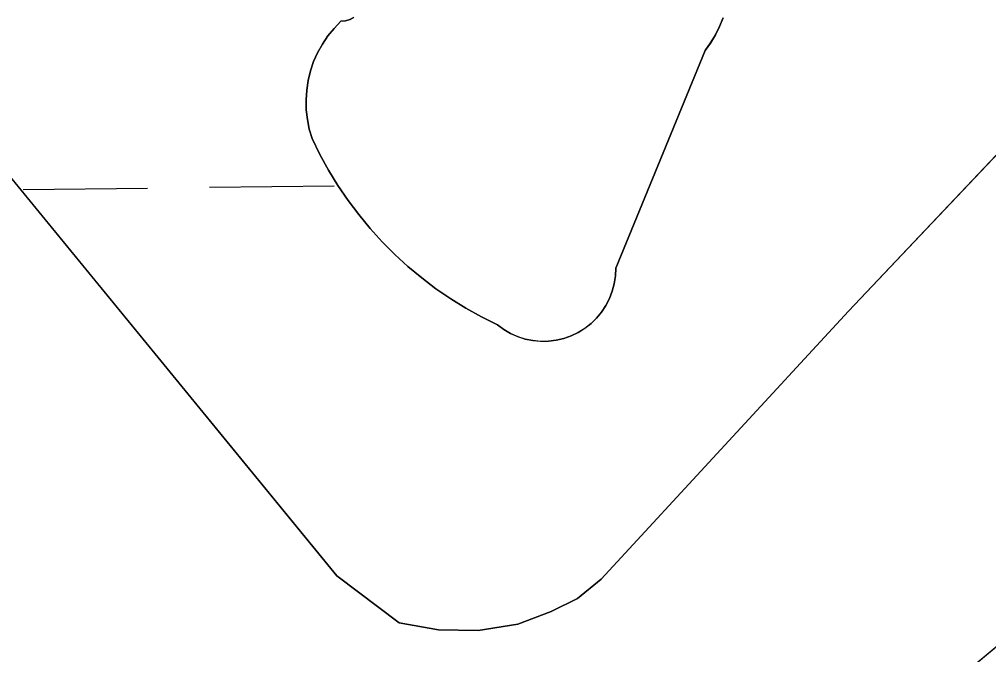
# Model space of a CAD drawing. Extents: x 3684037 to 3722149, y 433263 to 459021.
# Drawn here: x 3713209.5 to 3713458.9, y 455976 to 456139.4 of the extents above; entities that cross this region are included whole.
import ezdxf

# ---------------------------------------------------------------- set-up
doc = ezdxf.new("R2010")
doc.units = 0
doc.layers.add('V-TOPO-SHOR', color=7, linetype='Continuous')
doc.layers.add('V-WETL-SWMP', color=7, linetype='Continuous')

msp = doc.modelspace()

# ---------------------------------------------------------------- linework, layer by layer
at = {"layer": 'V-TOPO-SHOR'}
for points in [[(3712838.24, 456519.74), (3712841.34, 456516.45), (3713155.6, 456161.86), (3713291.2, 455996.29), (3713307.2, 455984.21), (3713317.37, 455982.39), (3713327.56, 455982.27), (3713337.77, 455983.84), (3713346.31, 455987.14), (3713353.14, 455990.45), (3713359.15, 455995.48), (3713422.83, 456064.36), (3713526.07, 456173.54), (3713666.97, 456306.05), (3713812.09, 456436.81), (3713898.07, 456523.26), (3714067.15, 456668.17), (3714214.94, 456809.09), (3714388.33, 456959.89)], [(3713389.65, 455918.67), (3713532.08, 456037.56), (3713828.35, 456305.8), (3714087.08, 456560.05), (3714409.28, 456865.36)], [(3713390.54, 456139.86), (3713389.67, 456137.6), (3713388.61, 456135.43), (3713387.36, 456133.35), (3713385.93, 456131.4), (3713362.95, 456075.45), (3713362.86, 456073.44), (3713362.56, 456071.45), (3713362.05, 456069.5), (3713361.33, 456067.63), (3713360.41, 456065.84), (3713359.3, 456064.16), (3713358.02, 456062.61), (3713356.58, 456061.2), (3713354.99, 456059.96), (3713353.28, 456058.9), (3713351.47, 456058.03), (3713349.57, 456057.36), (3713347.61, 456056.9), (3713345.62, 456056.66), (3713343.61, 456056.62), (3713341.6, 456056.81), (3713339.63, 456057.21), (3713337.72, 456057.82), (3713335.88, 456058.64), (3713334.14, 456059.65), (3713332.52, 456060.84), (3713328.4, 456062.89), (3713324.38, 456065.13), (3713320.47, 456067.56), (3713316.68, 456070.16), (3713313.01, 456072.94), (3713309.47, 456075.88), (3713306.08, 456078.99), (3713302.83, 456082.25), (3713299.74, 456085.66), (3713296.81, 456089.21), (3713294.06, 456092.89), (3713291.47, 456096.7), (3713289.06, 456100.62), (3713286.84, 456104.65), (3713284.81, 456108.78), (3713284.1, 456111.2), (3713283.6, 456113.67), (3713283.31, 456116.18), (3713283.25, 456118.71), (3713283.42, 456121.22), (3713283.8, 456123.72), (3713284.4, 456126.17), (3713285.21, 456128.56), (3713286.23, 456130.86), (3713287.45, 456133.08), (3713288.86, 456135.17), (3713290.45, 456137.13), (3713292.2, 456138.95), (3713293.38, 456139.08), (3713294.5, 456139.43), (3713295.54, 456140)]]:
    msp.add_lwpolyline(points, dxfattribs=at)
at = {"layer": 'V-WETL-SWMP'}
for p, q in [((3713526.07, 456173.54), (3713422.83, 456064.36)), ((3713291.2, 455996.3), (3713155.6, 456161.86)), ((3713389.67, 456137.6), (3713390.54, 456139.86)), ((3713290.45, 456137.13), (3713288.86, 456135.17)), ((3713292.2, 456138.95), (3713290.45, 456137.13)), ((3713293.38, 456139.08), (3713292.2, 456138.95)), ((3713294.5, 456139.43), (3713293.38, 456139.08)), ((3713388.61, 456135.43), (3713389.67, 456137.6)), ((3713288.86, 456135.17), (3713287.45, 456133.08)), ((3713387.36, 456133.36), (3713388.61, 456135.43)), ((3713287.45, 456133.08), (3713286.24, 456130.87)), ((3713385.93, 456131.4), (3713387.36, 456133.36)), ((3713286.24, 456130.87), (3713285.21, 456128.56)), ((3713362.95, 456075.45), (3713385.93, 456131.4)), ((3713285.21, 456128.56), (3713284.4, 456126.17)), ((3713284.4, 456126.17), (3713283.8, 456123.72)), ((3713283.8, 456123.72), (3713283.42, 456121.22)), ((3713283.42, 456121.22), (3713283.26, 456118.71)), ((3713283.26, 456118.71), (3713283.32, 456116.18)), ((3713283.32, 456116.18), (3713283.6, 456113.68)), ((3713283.6, 456113.68), (3713284.1, 456111.2)), ((3713284.1, 456111.2), (3713284.81, 456108.78)), ((3713284.81, 456108.78), (3713286.84, 456104.65)), ((3713286.84, 456104.65), (3713289.06, 456100.62)), ((3713289.06, 456100.62), (3713291.47, 456096.7)), ((3713210.45, 456095.69), (3713242.45, 456096.06)), ((3713258.45, 456096.24), (3713290.45, 456096.62)), ((3713291.47, 456096.7), (3713294.06, 456092.89)), ((3713294.06, 456092.89), (3713296.82, 456089.21)), ((3713296.82, 456089.21), (3713299.74, 456085.66)), ((3713299.74, 456085.66), (3713302.83, 456082.25)), ((3713302.83, 456082.25), (3713306.08, 456078.99)), ((3713306.08, 456078.99), (3713309.47, 456075.89)), ((3713309.47, 456075.89), (3713313.01, 456072.94)), ((3713362.86, 456073.44), (3713362.95, 456075.45)), ((3713313.01, 456072.94), (3713316.68, 456070.16)), ((3713362.56, 456071.45), (3713362.86, 456073.44)), ((3713316.68, 456070.16), (3713320.47, 456067.56)), ((3713362.05, 456069.51), (3713362.56, 456071.45)), ((3713320.47, 456067.56), (3713324.38, 456065.13)), ((3713360.41, 456065.84), (3713361.33, 456067.63)), ((3713361.33, 456067.63), (3713362.05, 456069.51)), ((3713324.38, 456065.13), (3713328.4, 456062.89)), ((3713359.3, 456064.16), (3713360.41, 456065.84)), ((3713328.4, 456062.89), (3713332.52, 456060.84)), ((3713356.58, 456061.2), (3713358.02, 456062.61)), ((3713358.02, 456062.61), (3713359.3, 456064.16)), ((3713422.83, 456064.36), (3713359.15, 455995.48)), ((3713332.52, 456060.84), (3713334.14, 456059.65)), ((3713334.14, 456059.65), (3713335.88, 456058.64)), ((3713353.28, 456058.9), (3713354.99, 456059.97)), ((3713354.99, 456059.97), (3713356.58, 456061.2)), ((3713335.88, 456058.64), (3713337.72, 456057.83)), ((3713337.72, 456057.83), (3713339.63, 456057.21)), ((3713339.63, 456057.21), (3713341.61, 456056.81)), ((3713347.62, 456056.9), (3713349.57, 456057.36)), ((3713349.57, 456057.36), (3713351.47, 456058.03)), ((3713351.47, 456058.03), (3713353.28, 456058.9)), ((3713341.61, 456056.81), (3713343.61, 456056.63)), ((3713343.61, 456056.63), (3713345.62, 456056.66)), ((3713345.62, 456056.66), (3713347.62, 456056.9)), ((3713389.65, 455918.66), (3713532.08, 456037.56)), ((3713307.2, 455984.21), (3713291.2, 455996.3)), ((3713359.15, 455995.48), (3713353.14, 455990.45)), ((3713353.14, 455990.45), (3713346.31, 455987.14)), ((3713346.31, 455987.14), (3713337.77, 455983.84)), ((3713317.37, 455982.39), (3713307.2, 455984.21)), ((3713327.56, 455982.27), (3713317.37, 455982.39)), ((3713337.77, 455983.84), (3713327.56, 455982.27))]:
    msp.add_line(p, q, dxfattribs=at)

doc.saveas('drawing.dxf')
